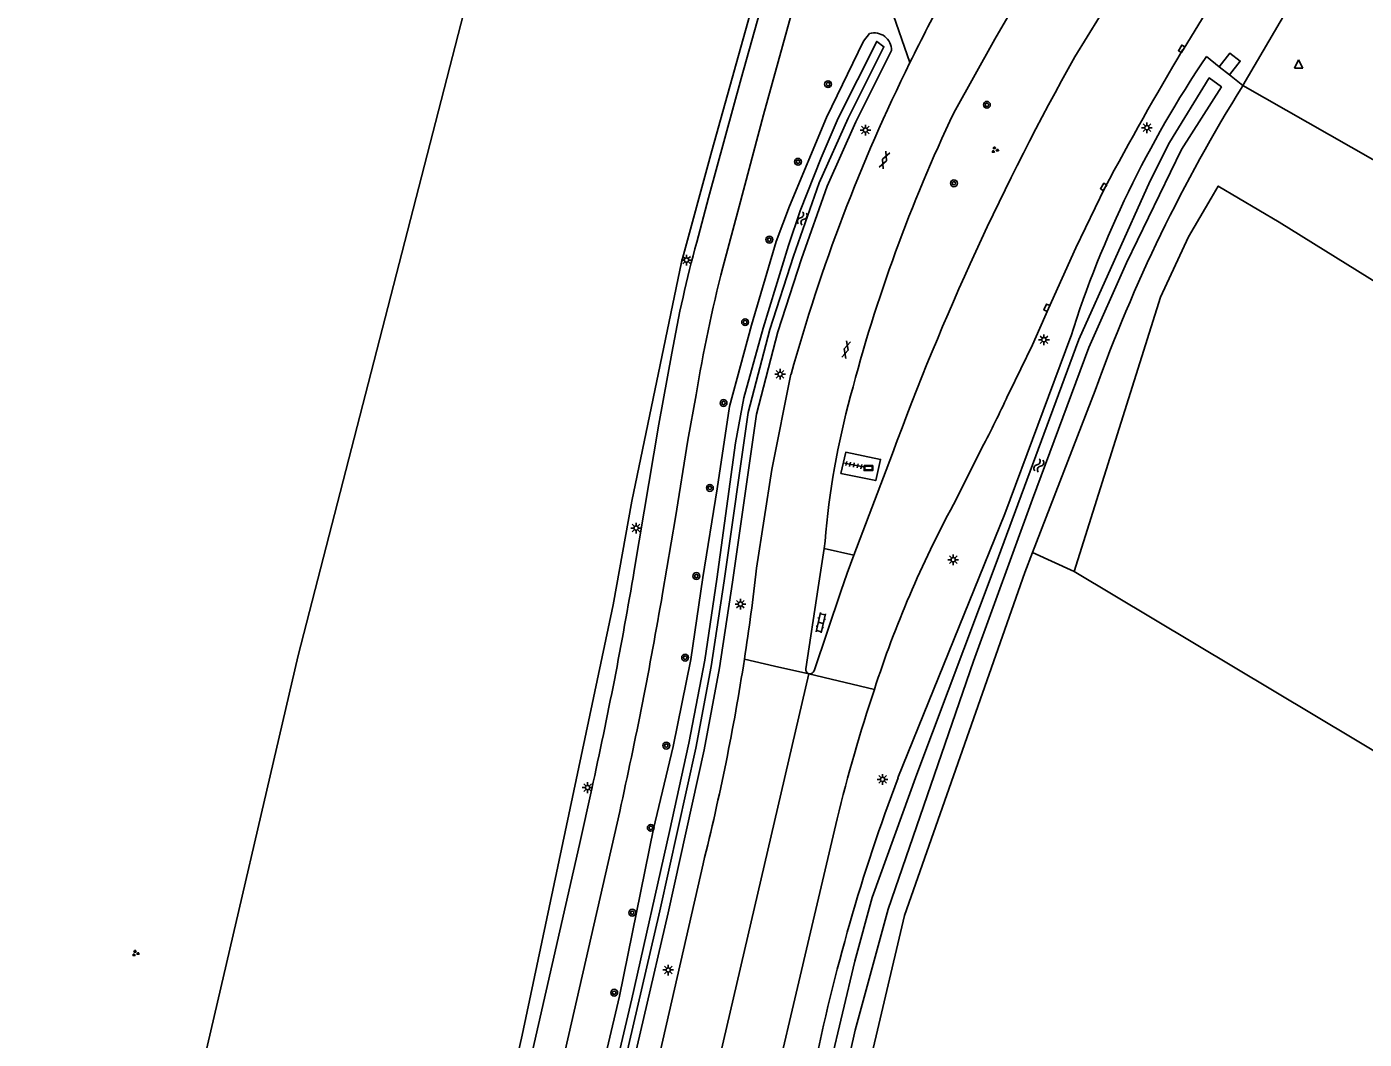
# Model space of a CAD drawing. Extents: x 128999 to 131010, y 395498 to 399007.
# Drawn here: x 129577.9 to 129734.2, y 398769.5 to 398887.8 of the extents above; entities that cross this region are included whole.
import ezdxf

# ---------------------------------------------------------------- set-up
doc = ezdxf.new("R2010")
doc.units = 0
for name, color, linetype in [('gg-afsc-erfafscheiding', 7, 'Continuous'), ('gg-knt-bronhoudergrens', 7, 'Continuous'), ('gg-knt-verharding', 7, 'Continuous'), ('gg-knt-verharding nz', 7, 'Continuous'), ('gg-kntw-bovenkant insteek waterloop', 7, 'Continuous'), ('gg-kntw-waterlijn', 7, 'Continuous'), ('gg-kwrk-uitstroombak niveau min 01', 7, 'Continuous'), ('gt-grn-groengrens', 7, 'Continuous'), ('gt-grn-vlakafsluiter', 7, 'Continuous'), ('gt-grn-weggrens', 7, 'Continuous'), ('gt-symb-boom', 7, 'Continuous'), ('gt-symb-gesloten verharding', 7, 'Continuous'), ('gt-symb-groenvak', 7, 'Continuous'), ('gt-symb-klinker verharding', 7, 'Continuous'), ('gt-symb-kolk', 7, 'Continuous'), ('gt-symb-lichtmast', 7, 'Continuous'), ('gt-symb-reclamebord', 7, 'Continuous'), ('gt-symb-tegel verharding', 7, 'Continuous'), ('gt-symb-waterafsluiter', 7, 'Continuous'), ('gt-symb-watersymbool', 7, 'Continuous'), ('gx-grn-maaiveld', 7, 'Continuous')]:
    doc.layers.add(name, color=color, linetype=linetype)

# ---------------------------------------------------------------- blocks, each defined once
blk = doc.blocks.new('gt0-WAFSL')
at = {"layer": 'gt-symb-waterafsluiter'}
for p, q in [((-0.5, -0.33), (0, 0.67)), ((0, 0.67), (0.5, -0.33)), ((0.5, -0.33), (-0.5, -0.33))]:
    blk.add_line(p, q, dxfattribs=at)
blk = doc.blocks.new('gt0-KOLK')
at = {"layer": 'gt-symb-kolk'}
blk.add_lwpolyline([(0, 0), (0.38, 0), (0.38, 0.4), (-0.38, 0.4), (-0.38, 0), (0, 0)], dxfattribs=at)
blk = doc.blocks.new('gt0-LMAST')
at = {"layer": 'gt-symb-lichtmast'}
for p, q in [((-0.18, 0.17), (-0.45, 0.44)), ((-0.01, 0.25), (-0.01, 0.62)), ((0.17, 0.17), (0.44, 0.44)), ((-0.26, 0), (-0.63, 0)), ((-0.18, -0.18), (-0.45, -0.45)), ((-0.01, -0.25), (-0.01, -0.63)), ((0.44, -0.45), (0.17, -0.18)), ((0.24, 0), (0.62, 0))]:
    blk.add_line(p, q, dxfattribs=at)
blk.add_circle((-0.01, 0), 0.25, dxfattribs=at)
blk = doc.blocks.new('gt0-WA')
at = {"layer": 'gt-symb-watersymbool'}
for centre, start, end in [((-0.32, 0.02), 28.0725, 151.9275), ((0.43, 0.42), 208.0725, 331.9275), ((-0.32, -0.43), 28.0725, 151.9275), ((0.43, -0.03), 208.0725, 331.9275)]:
    blk.add_arc(centre, 0.425, start, end, dxfattribs=at)
blk = doc.blocks.new('gt0-KL1')
at = {"layer": 'gt-symb-klinker verharding'}
for p, q in [((-1.15, 0.3), (1.15, 0.3)), ((-1, -0.3), (-1, 0.3)), ((-0.5, 0.3), (-0.5, 0.45)), ((0, -0.3), (0, 0.3)), ((0.5, 0.3), (0.5, 0.45)), ((1, -0.3), (1, 0.3)), ((-1.15, -0.3), (1.15, -0.3)), ((-0.5, -0.45), (-0.5, -0.3)), ((0.5, -0.45), (0.5, -0.3))]:
    blk.add_line(p, q, dxfattribs=at)
blk = doc.blocks.new('gt0-GESVH1')
at = {"layer": 'gt-symb-gesloten verharding'}
for p, q in [((-0.99, -0.26), (0.01, 0.24)), ((0.01, -0.26), (-0.99, 0.24)), ((0.01, 0.24), (1.01, -0.26)), ((1.01, 0.24), (0.01, -0.26))]:
    blk.add_line(p, q, dxfattribs=at)
blk = doc.blocks.new('gt0-TEG1')
at = {"layer": 'gt-symb-tegel verharding'}
for p, q in [((-1.12, 0), (1.12, 0)), ((-0.9, -0.25), (-0.9, 0.25)), ((-0.45, -0.25), (-0.45, 0.25)), ((0, -0.25), (0, 0.25)), ((0.45, -0.25), (0.45, 0.25)), ((0.9, -0.25), (0.9, 0.25))]:
    blk.add_line(p, q, dxfattribs=at)
blk = doc.blocks.new('gt0-RBORD')
at = {"layer": 'gt-symb-reclamebord'}
blk.add_lwpolyline([(-0.5, 0.29), (-0.5, -0.29), (0.5, -0.29), (0.5, 0.29), (-0.5, 0.29)], dxfattribs=at)
blk.add_lwpolyline([(-0.42, -0.21), (0.42, -0.21), (0.42, 0.21), (-0.42, 0.21)], close=True, dxfattribs=at)
blk = doc.blocks.new('gt0-BOOM')
at = {"layer": 'gt-symb-boom'}
for radius in [0.4, 0.2]:
    blk.add_circle((0, 0), radius, dxfattribs=at)
blk = doc.blocks.new('gt0-GRVAK')
at = {"layer": 'gt-symb-groenvak'}
for p, q in [((-0.11, 0.19), (-0.23, 0.24)), ((-0.18, 0.15), (0.09, 0.15)), ((-0.09, 0.21), (-0.16, 0.32)), ((-0.05, 0.21), (-0.05, 0.39)), ((0, 0.21), (0.06, 0.32)), ((0.01, 0.19), (0.13, 0.24)), ((0.26, -0.05), (0.2, 0.06)), ((0.31, -0.05), (0.31, 0.13)), ((0.35, -0.05), (0.41, 0.06)), ((-0.24, -0.23), (-0.36, -0.18)), ((-0.32, -0.26), (-0.05, -0.26)), ((-0.23, -0.21), (-0.29, -0.1)), ((-0.18, -0.2), (-0.18, -0.02)), ((-0.14, -0.21), (-0.07, -0.1)), ((-0.12, -0.23), (0, -0.18)), ((0.24, -0.07), (0.12, -0.02)), ((0.17, -0.11), (0.44, -0.11)), ((0.37, -0.07), (0.49, -0.02))]:
    blk.add_line(p, q, dxfattribs=at)

msp = doc.modelspace()

# ---------------------------------------------------------------- linework, layer by layer
at = {"layer": 'gg-afsc-erfafscheiding'}
msp.add_lwpolyline([(129753.15, 398847.02), (129724.25, 398865), (129717.14, 398869.22), (129716.29, 398867.81), (129713.67, 398863.28), (129710.38, 398856.23)], dxfattribs=at)
at = {"layer": 'gg-knt-bronhoudergrens'}
msp.add_line((129590.73, 398733.32), (129609.63, 398814.36), dxfattribs=at)
at = {"layer": 'gg-knt-verharding'}
for p, q in [((129708.75, 398897.88), (129700.38, 398884.31)), ((129681.11, 398883.66), (129678.87, 398890.04)), ((129695.43, 398850.67), (129692.69, 398845.07)), ((129689.74, 398839.05), (129686.2, 398832)), ((129679.07, 398837.97), (129674.55, 398826.07)), ((129671.07, 398826.86), (129671.19, 398827.7)), ((129670.38, 398822.3), (129671.07, 398826.86)), ((129671.07, 398826.86), (129674.55, 398826.07)), ((129668.95, 398812.81), (129670.38, 398822.3)), ((129673.03, 398821.83), (129669.9, 398812.57))]:
    msp.add_line(p, q, dxfattribs=at)
for points in [[(129704.76, 398909.39), (129703.04, 398906.33), (129697.74, 398897.92), (129691.04, 398886.37), (129686.25, 398877.77)], [(129726.92, 398906.67), (129721.14, 398898.14), (129717.01, 398891.69), (129713.02, 398885.15)], [(129656.2, 398862.67), (129657.57, 398867.83), (129661.37, 398881.78), (129665.46, 398896.39), (129665.6, 398897.14)], [(129668.93, 398895.44), (129663.98, 398877.52), (129661.16, 398866.83), (129659.24, 398859.71)], [(129695.43, 398850.67), (129697.29, 398854.92), (129700.51, 398862.01), (129703.9, 398869.01)], [(129648.9, 398824.29), (129651.77, 398841.38), (129653.29, 398849.7)], [(129663.18, 398824.55), (129664.98, 398836.1), (129667.21, 398847.22)], [(129656.12, 398844.8), (129655.16, 398839.51), (129653.7, 398830.49), (129652.2, 398821.59)], [(129673.04, 398835.62), (129673.6, 398838.11), (129677.67, 398837.27), (129677.11, 398834.79), (129673.04, 398835.62)], [(129674.55, 398826.07), (129673.76, 398823.96), (129673.03, 398821.83)], [(129618.44, 398686.78), (129623.04, 398706.88), (129636.99, 398768.18), (129642.5, 398792.26), (129643.93, 398798.76)], [(129618.57, 398671.73), (129620.66, 398680.09), (129623.71, 398692.98), (129631.4, 398727.04), (129636.85, 398750.84), (129647.19, 398796.14)], [(129672.61, 398795.27), (129669.64, 398782.69), (129663.84, 398758)], [(129656.94, 398790.02), (129641.57, 398722.73), (129634.33, 398691.46)]]:
    msp.add_lwpolyline(points, dxfattribs=at)
for centre, radius, start, end in [((129869.63, 398790.84), 210.13, 151.2523, 153.7875), ((129978.11, 398728.56), 318.42, 150.7164, 159.9039), ((130003.23, 398710.61), 338.66, 148.9756, 152.1133), ((129869.43, 398790.95), 209.9, 153.7908, 164.4513), ((129853.43, 398798.02), 185.23, 154.4959, 165.403), ((129791.78, 398825.43), 140.6, 164.6422, 170.0618), ((129819.6, 398818.35), 165.6, 165.5382, 170.8088), ((129762.68, 398820.38), 91.78, 164.6319, 175.4218), ((129602.02, 398885.76), 99.38, 331.9642, 335.8305), ((129800.89, 398770.15), 130.31, 151.6624, 162.0089), ((129402.34, 398853.83), 262.48, 351.2531, 353.5943), ((129153.28, 398907.57), 502.56, 347.496, 350.4614), ((129129.61, 398911.21), 530.22, 347.466, 350.2685), ((129403.28, 398853.73), 261.53, 345.9008, 351.2433), ((129669.42, 398812.71), 0.488, 168.543, 256.9679), ((129669.43, 398812.71), 0.493, 256.633, 343.4656), ((129848.06, 398753.08), 180.45, 161.4809, 166.4792)]:
    msp.add_arc(centre, radius, start, end, dxfattribs=at)
at = {"layer": 'gg-knt-verharding nz'}
msp.add_line((129629.06, 398639.33), (129669.31, 398812.23), dxfattribs=at)
at = {"layer": 'gg-kntw-bovenkant insteek waterloop'}
for p, q in [((129717.26, 398883.15), (129715.75, 398884.34)), ((129720.01, 398880.95), (129718.44, 398882.21)), ((129695.44, 398826.4), (129702.74, 398845.32))]:
    msp.add_line(p, q, dxfattribs=at)
for points in [[(129612.12, 398639.18), (129615.96, 398648.62), (129619.27, 398658.04), (129622.32, 398667.9), (129624.88, 398677.55), (129627.07, 398686.83), (129633.95, 398717.7), (129640.58, 398746.62), (129647.16, 398774.55), (129651.16, 398794.12), (129653.45, 398803.74), (129655.52, 398813.88), (129656.92, 398823.49), (129658.59, 398833.82), (129660.01, 398843.46), (129662.6, 398852.97), (129665.49, 398862.74), (129667.04, 398866.88), (129671.37, 398877.24), (129675.68, 398886.16), (129676.37, 398887.03)], [(129678.95, 398885.05), (129674.79, 398876.71), (129671.45, 398869.21), (129668.45, 398860.7), (129665.69, 398852.16), (129663.18, 398842.56), (129660.39, 398822.92), (129658.87, 398812.92), (129657.06, 398803.33), (129652.86, 398784.3), (129647.18, 398759.81), (129628.68, 398677.59), (129625.6, 398666.47), (129622.57, 398656.39), (129619.5, 398647.11), (129615.79, 398637.37), (129611.57, 398627.51), (129607.45, 398618.52), (129603.21, 398609.92), (129599.8, 398600.88), (129596.76, 398591.32), (129590.06, 398562.25), (129586.48, 398546.05), (129584.03, 398537.55)], [(129699.89, 398851.62), (129692.18, 398830.92), (129679.71, 398800.08)], [(129664.97, 398716.98), (129675.86, 398764.48), (129680.47, 398783.97), (129694.53, 398824.06), (129695.44, 398826.4)]]:
    msp.add_lwpolyline(points, dxfattribs=at)
for centre, radius, start, end in [((129676.94, 398885.1), 2.01, 358.4221, 106.6059), ((129820.2, 398813.52), 126.19, 145.8612, 162.4293), ((129878.12, 398782.29), 186.36, 148.0369, 160.2334), ((129887.17, 398721.91), 221.69, 159.3545, 168.6059)]:
    msp.add_arc(centre, radius, start, end, dxfattribs=at)
at = {"layer": 'gg-kntw-waterlijn'}
for points in [[(129646.2, 398760.04), (129651.89, 398784.52), (129656.08, 398803.53), (129657.88, 398813.09), (129659.4, 398823.07), (129662.19, 398842.75), (129664.73, 398852.44), (129667.5, 398861.02), (129670.52, 398869.58), (129673.89, 398877.13), (129678.06, 398885.49), (129677.23, 398886.12), (129672.74, 398877.13), (129670.75, 398872.52), (129668.3, 398866.33), (129666.92, 398862.27), (129663.97, 398852.62), (129661.71, 398844.48), (129660.74, 398839.19), (129658.54, 398823.26), (129657.15, 398813.8), (129655.26, 398804.1), (129653.01, 398793.8), (129648.63, 398774.23), (129642.04, 398746.28)], [(129619, 398531.68), (129661.26, 398719.68), (129668.9, 398754.35), (129674.68, 398778.65), (129676.69, 398786.09), (129681.9, 398800.5), (129691.06, 398824.84), (129700.83, 398851.27), (129709.19, 398869.81), (129711.42, 398874.32), (129716.09, 398881.86), (129717.51, 398880.8), (129712.85, 398873.47), (129706.42, 398860.26), (129702.02, 398850.34), (129695.44, 398832.64), (129688.53, 398813.7), (129678.57, 398784.72), (129674.71, 398770.56), (129666.93, 398735.77), (129658.68, 398698.71), (129645.67, 398641.35), (129620.66, 398531.3)]]:
    msp.add_lwpolyline(points, dxfattribs=at)
at = {"layer": 'gg-kwrk-uitstroombak niveau min 01'}
msp.add_line((129717.26, 398883.15), (129718.44, 398882.21), dxfattribs=at)
msp.add_lwpolyline([(129718.44, 398882.21), (129719.7, 398883.81), (129718.5, 398884.75), (129717.26, 398883.15)], dxfattribs=at)
at = {"layer": 'gt-grn-groengrens'}
for p, q in [((129720.01, 398880.95), (129732.21, 398901.82)), ((129819.49, 398824.3), (129720.01, 398880.95)), ((129700.3, 398824.19), (129695.44, 398826.4))]:
    msp.add_line(p, q, dxfattribs=at)
msp.add_lwpolyline([(129654.86, 398935.7), (129651.19, 398927.1), (129645.69, 398924.54), (129635.75, 398929.81), (129631.39, 398919.25), (129635.51, 398914.93), (129609.63, 398814.36)], dxfattribs=at)
at = {"layer": 'gt-grn-vlakafsluiter'}
for p, q in [((129700.3, 398824.19), (129710.38, 398856.23)), ((129778.39, 398777.38), (129700.3, 398824.19))]:
    msp.add_line(p, q, dxfattribs=at)
at = {"layer": 'gt-grn-weggrens'}
for p, q in [((129661.77, 398813.92), (129665.3, 398813.13)), ((129665.3, 398813.13), (129669.31, 398812.23)), ((129676.95, 398810.4), (129669.31, 398812.23))]:
    msp.add_line(p, q, dxfattribs=at)
at = {"layer": 'gx-grn-maaiveld'}
msp.add_lwpolyline([(129578.53, 398548.09), (129577.91, 398554.1), (129579.36, 398578.31), (129587.3, 398606.09), (129592.19, 398618.79), (129601.72, 398640.22), (129606.75, 398652.39), (129612.17, 398667.08), (129616.14, 398682.95), (129626, 398726.48), (129635.8, 398770.01), (129646.43, 398820.27), (129648.62, 398832.38), (129654.41, 398860.31), (129657.95, 398873.32), (129664.72, 398897.61)], dxfattribs=at)

# ---------------------------------------------------------------- block references
at = {"layer": 'gt-symb-boom'}
for p in [(129671.54, 398881.12), (129690.1, 398878.71), (129668.03, 398872.05), (129686.25, 398869.54), (129664.68, 398862.95), (129661.85, 398853.31), (129659.33, 398843.86), (129657.73, 398833.94), (129656.15, 398823.64), (129654.84, 398814.11), (129652.64, 398803.83), (129650.83, 398794.22), (129648.66, 398784.3), (129646.55, 398774.95)]:
    msp.add_blockref('gt0-BOOM', p, dxfattribs=at)
at = {"layer": 'gt-symb-gesloten verharding'}
for p, rotation in [((129678.14, 398872.26), -112.95036301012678), ((129673.64, 398850.1), 73.68480675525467)]:
    msp.add_blockref('gt0-GESVH1', p, dxfattribs=dict(at, rotation=rotation))
at = {"layer": 'gt-symb-groenvak'}
for p in [(129691.03, 398873.44), (129590.61, 398779.56)]:
    msp.add_blockref('gt0-GRVAK', p, dxfattribs=at)
at = {"layer": 'gt-symb-klinker verharding', "rotation": 77.7571404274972}
msp.add_blockref('gt0-KL1', (129670.69, 398818.18), dxfattribs=at)
at = {"layer": 'gt-symb-kolk'}
for p, rotation in [((129713.02, 398885.15), 59.409564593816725), ((129703.9, 398869.01), 57.915638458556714), ((129697.29, 398854.92), 65.9734934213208)]:
    msp.add_blockref('gt0-KOLK', p, dxfattribs=dict(at, rotation=rotation))
at = {"layer": 'gt-symb-lichtmast'}
for p in [(129675.91, 398875.76), (129708.81, 398876.03), (129655.01, 398860.56), (129696.78, 398851.25), (129665.94, 398847.22), (129649.12, 398829.25), (129686.17, 398825.55), (129661.31, 398820.36), (129643.45, 398798.92), (129677.92, 398799.88), (129652.87, 398777.61)]:
    msp.add_blockref('gt0-LMAST', p, dxfattribs=at)
at = {"layer": 'gt-symb-reclamebord'}
msp.add_blockref('gt0-RBORD', (129676.26, 398836.26), dxfattribs=at)
at = {"layer": 'gt-symb-tegel verharding', "rotation": 168.40926317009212}
msp.add_blockref('gt0-TEG1', (129674.55, 398836.61), dxfattribs=at)
at = {"layer": 'gt-symb-waterafsluiter'}
msp.add_blockref('gt0-WAFSL', (129726.53, 398883.31), dxfattribs=at)
at = {"layer": 'gt-symb-watersymbool'}
for p, rotation in [((129668.55, 398865.48), -109.4495687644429), ((129696.14, 398836.51), 69.15573557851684)]:
    msp.add_blockref('gt0-WA', p, dxfattribs=dict(at, rotation=rotation))

doc.saveas('drawing.dxf')
